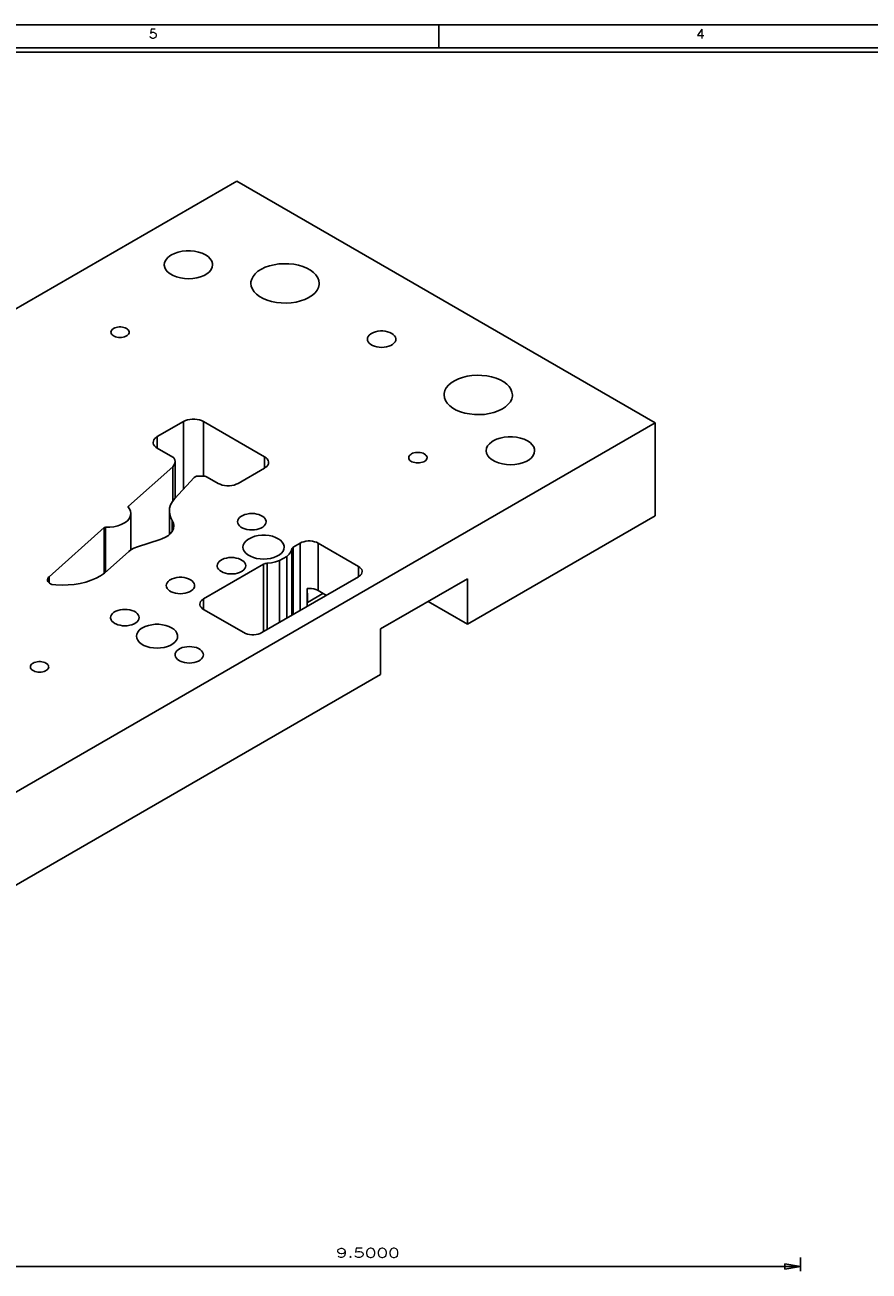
# Model space of a CAD drawing. Header units: inches. Extents: x 3 to 289, y 4 to 291.
# Tile 358 of 634: x 134 to 143, y 195 to 208. Entities that reach past the tile are written whole.
import ezdxf
from ezdxf.enums import TextEntityAlignment as Align

# ---------------------------------------------------------------- set-up
doc = ezdxf.new("R2010")
doc.units = ezdxf.units.IN
doc.header["$LTSCALE"] = 0.5
doc.header["$MEASUREMENT"] = 0
doc.layers.add('PLOTVIEW1', color=7, linetype='Continuous')
doc.layers.add('STR_1', color=7, linetype='Continuous')
doc.styles.add('VERO0-Simplex', font='simplex_.ttf')
doc.styles.add('VERO5-RomanD', font='romand__.ttf')

# ---------------------------------------------------------------- blocks, each defined once
blk = doc.blocks.new('ArrowheadClosed')
at = {"color": 0}
for p, q in [((0, 0), (-1, 0.176)), ((-1, 0.176), (-1, -0.176)), ((-1, -0.176), (0, 0))]:
    blk.add_line(p, q, dxfattribs=at)

msp = doc.modelspace()

# ---------------------------------------------------------------- linework, layer by layer
at = {"layer": 'PLOTVIEW1', "color": 97, "linetype": 'Continuous'}
for p, q in [((161.175, 208.49), (115.175, 208.49)), ((138.175, 208.49), (138.175, 208.24)), ((161.175, 208.24), (115.175, 208.24)), ((161.175, 208.19), (115.175, 208.19))]:
    msp.add_line(p, q, dxfattribs=at)
at = {"layer": 'STR_1', "color": 190, "linetype": 'Continuous'}
for p, q in [((128.178, 202.285), (135.956, 206.775)), ((135.956, 206.775), (140.552, 204.122)), ((135.16, 205.857), (135.164, 205.883)), ((135.164, 205.883), (135.176, 205.909)), ((135.176, 205.909), (135.195, 205.933)), ((135.195, 205.933), (135.221, 205.955)), ((135.221, 205.955), (135.238, 205.965)), ((135.238, 205.965), (135.273, 205.982)), ((135.273, 205.982), (135.313, 205.996)), ((135.313, 205.996), (135.356, 206.005)), ((135.356, 206.005), (135.401, 206.01)), ((135.401, 206.01), (135.447, 206.01)), ((135.447, 206.01), (135.493, 206.005)), ((135.493, 206.005), (135.536, 205.996)), ((135.536, 205.996), (135.576, 205.983)), ((135.576, 205.983), (135.612, 205.966)), ((135.612, 205.966), (135.642, 205.946)), ((135.642, 205.946), (135.665, 205.923)), ((135.665, 205.923), (135.681, 205.898)), ((135.681, 205.898), (135.69, 205.872)), ((135.16, 205.854), (135.16, 205.857)), ((135.165, 205.828), (135.16, 205.854)), ((135.177, 205.802), (135.165, 205.828)), ((135.197, 205.778), (135.177, 205.802)), ((135.224, 205.757), (135.197, 205.778)), ((135.257, 205.738), (135.224, 205.757)), ((135.629, 205.759), (135.597, 205.74)), ((135.656, 205.781), (135.629, 205.759)), ((135.675, 205.805), (135.656, 205.781)), ((135.687, 205.83), (135.675, 205.805)), ((135.691, 205.857), (135.687, 205.83)), ((135.69, 205.872), (135.691, 205.857)), ((136.159, 205.759), (136.136, 205.73)), ((136.189, 205.785), (136.159, 205.759)), ((136.226, 205.809), (136.189, 205.785)), ((136.268, 205.829), (136.226, 205.809)), ((136.315, 205.845), (136.268, 205.829)), ((136.365, 205.858), (136.315, 205.845)), ((136.418, 205.866), (136.365, 205.858)), ((136.472, 205.869), (136.418, 205.866)), ((136.527, 205.868), (136.472, 205.869)), ((136.581, 205.862), (136.527, 205.868)), ((136.633, 205.852), (136.581, 205.862)), ((136.681, 205.838), (136.633, 205.852)), ((136.726, 205.819), (136.681, 205.838)), ((136.765, 205.797), (136.726, 205.819)), ((136.799, 205.772), (136.765, 205.797)), ((136.826, 205.745), (136.799, 205.772)), ((135.295, 205.723), (135.257, 205.738)), ((135.337, 205.712), (135.295, 205.723)), ((135.382, 205.706), (135.337, 205.712)), ((135.428, 205.704), (135.382, 205.706)), ((135.473, 205.706), (135.428, 205.704)), ((135.518, 205.713), (135.473, 205.706)), ((135.559, 205.724), (135.518, 205.713)), ((135.597, 205.74), (135.559, 205.724)), ((136.112, 205.669), (136.111, 205.653)), ((136.111, 205.653), (136.115, 205.621)), ((136.12, 205.7), (136.112, 205.669)), ((136.115, 205.621), (136.127, 205.59)), ((136.136, 205.73), (136.12, 205.7)), ((136.845, 205.715), (136.826, 205.745)), ((136.839, 205.579), (136.853, 205.609)), ((136.857, 205.684), (136.845, 205.715)), ((136.853, 205.609), (136.86, 205.641)), ((136.861, 205.653), (136.857, 205.684)), ((136.86, 205.641), (136.861, 205.653)), ((136.127, 205.59), (136.146, 205.561)), ((136.146, 205.561), (136.173, 205.533)), ((136.173, 205.533), (136.207, 205.508)), ((136.207, 205.508), (136.246, 205.486)), ((136.246, 205.486), (136.291, 205.468)), ((136.657, 205.46), (136.704, 205.477)), ((136.704, 205.477), (136.746, 205.497)), ((136.746, 205.497), (136.751, 205.5)), ((136.751, 205.5), (136.787, 205.524)), ((136.787, 205.524), (136.816, 205.55)), ((136.816, 205.55), (136.839, 205.579)), ((136.291, 205.468), (136.339, 205.453)), ((136.339, 205.453), (136.391, 205.443)), ((136.391, 205.443), (136.445, 205.438)), ((136.445, 205.438), (136.5, 205.436)), ((136.5, 205.436), (136.554, 205.44)), ((136.554, 205.44), (136.607, 205.448)), ((136.607, 205.448), (136.657, 205.46)), ((134.574, 205.117), (134.575, 205.127)), ((134.575, 205.107), (134.574, 205.117)), ((134.575, 205.127), (134.58, 205.137)), ((134.58, 205.097), (134.575, 205.107)), ((134.58, 205.137), (134.587, 205.146)), ((134.587, 205.088), (134.58, 205.097)), ((134.587, 205.146), (134.597, 205.154)), ((134.597, 205.08), (134.587, 205.088)), ((134.597, 205.154), (134.603, 205.158)), ((134.609, 205.072), (134.597, 205.08)), ((134.603, 205.158), (134.616, 205.164)), ((134.624, 205.067), (134.609, 205.072)), ((134.616, 205.164), (134.632, 205.169)), ((134.64, 205.062), (134.624, 205.067)), ((134.632, 205.169), (134.648, 205.173)), ((134.657, 205.06), (134.64, 205.062)), ((134.648, 205.173), (134.665, 205.175)), ((134.665, 205.175), (134.683, 205.175)), ((134.683, 205.175), (134.7, 205.173)), ((134.708, 205.062), (134.692, 205.06)), ((134.7, 205.173), (134.717, 205.169)), ((134.724, 205.067), (134.708, 205.062)), ((134.717, 205.169), (134.732, 205.164)), ((134.739, 205.072), (134.724, 205.067)), ((134.732, 205.164), (134.745, 205.158)), ((134.751, 205.08), (134.739, 205.072)), ((134.745, 205.158), (134.756, 205.15)), ((134.761, 205.088), (134.751, 205.08)), ((134.756, 205.15), (134.765, 205.141)), ((134.768, 205.097), (134.761, 205.088)), ((134.765, 205.141), (134.771, 205.132)), ((134.773, 205.107), (134.768, 205.097)), ((134.771, 205.132), (134.774, 205.122)), ((134.775, 205.117), (134.773, 205.107)), ((134.774, 205.122), (134.775, 205.117)), ((137.393, 205.056), (137.4, 205.071)), ((137.4, 205.071), (137.411, 205.085)), ((137.411, 205.085), (137.427, 205.098)), ((137.427, 205.098), (137.436, 205.104)), ((137.436, 205.104), (137.457, 205.114)), ((137.457, 205.114), (137.481, 205.122)), ((137.481, 205.122), (137.506, 205.127)), ((137.506, 205.127), (137.533, 205.13)), ((137.533, 205.13), (137.56, 205.13)), ((137.56, 205.13), (137.587, 205.127)), ((137.587, 205.127), (137.613, 205.122)), ((137.613, 205.122), (137.636, 205.114)), ((137.636, 205.114), (137.657, 205.104)), ((137.657, 205.104), (137.675, 205.092)), ((137.675, 205.092), (137.688, 205.078)), ((137.688, 205.078), (137.698, 205.064)), ((137.698, 205.064), (137.702, 205.048)), ((134.674, 205.059), (134.657, 205.06)), ((134.692, 205.06), (134.674, 205.059)), ((137.39, 205.04), (137.393, 205.056)), ((137.393, 205.025), (137.39, 205.04)), ((137.4, 205.01), (137.393, 205.025)), ((137.411, 204.995), (137.4, 205.01)), ((137.427, 204.982), (137.411, 204.995)), ((137.446, 204.971), (137.427, 204.982)), ((137.469, 204.962), (137.446, 204.971)), ((137.493, 204.956), (137.469, 204.962)), ((137.52, 204.952), (137.493, 204.956)), ((137.547, 204.95), (137.52, 204.952)), ((137.574, 204.952), (137.547, 204.95)), ((137.6, 204.956), (137.574, 204.952)), ((137.625, 204.962), (137.6, 204.956)), ((137.647, 204.971), (137.625, 204.962)), ((137.666, 204.982), (137.647, 204.971)), ((137.682, 204.995), (137.666, 204.982)), ((137.694, 205.01), (137.682, 204.995)), ((137.701, 205.025), (137.694, 205.01)), ((137.703, 205.04), (137.701, 205.025)), ((137.702, 205.048), (137.703, 205.04)), ((138.28, 204.534), (138.257, 204.505)), ((138.311, 204.56), (138.28, 204.534)), ((138.347, 204.584), (138.311, 204.56)), ((138.389, 204.604), (138.347, 204.584)), ((138.436, 204.621), (138.389, 204.604)), ((138.486, 204.633), (138.436, 204.621)), ((138.539, 204.641), (138.486, 204.633)), ((138.594, 204.644), (138.539, 204.641)), ((138.648, 204.643), (138.594, 204.644)), ((138.702, 204.637), (138.648, 204.643)), ((138.754, 204.627), (138.702, 204.637)), ((138.803, 204.613), (138.754, 204.627)), ((138.847, 204.594), (138.803, 204.613)), ((138.887, 204.572), (138.847, 204.594)), ((138.92, 204.547), (138.887, 204.572)), ((138.947, 204.52), (138.92, 204.547)), ((138.966, 204.49), (138.947, 204.52)), ((138.233, 204.444), (138.232, 204.428)), ((138.232, 204.428), (138.236, 204.396)), ((138.241, 204.475), (138.233, 204.444)), ((138.236, 204.396), (138.248, 204.366)), ((138.257, 204.505), (138.241, 204.475)), ((138.96, 204.354), (138.975, 204.385)), ((138.978, 204.46), (138.966, 204.49)), ((138.975, 204.385), (138.982, 204.416)), ((138.982, 204.428), (138.978, 204.46)), ((138.982, 204.416), (138.982, 204.428)), ((138.248, 204.366), (138.268, 204.336)), ((138.268, 204.336), (138.295, 204.309)), ((138.295, 204.309), (138.328, 204.284)), ((138.328, 204.284), (138.367, 204.262)), ((138.367, 204.262), (138.412, 204.243)), ((138.412, 204.243), (138.461, 204.229)), ((138.779, 204.235), (138.825, 204.252)), ((138.825, 204.252), (138.867, 204.272)), ((138.867, 204.272), (138.873, 204.275)), ((138.873, 204.275), (138.908, 204.299)), ((138.908, 204.299), (138.938, 204.325)), ((138.938, 204.325), (138.96, 204.354)), ((140.552, 204.122), (132.774, 199.631)), ((135.083, 203.97), (135.372, 204.137)), ((135.372, 204.137), (135.393, 204.147)), ((135.393, 204.147), (135.416, 204.154)), ((135.416, 204.154), (135.441, 204.16)), ((135.441, 204.16), (135.468, 204.162)), ((135.468, 204.162), (135.495, 204.162)), ((135.495, 204.162), (135.522, 204.16)), ((135.522, 204.16), (135.547, 204.154)), ((135.547, 204.154), (135.57, 204.147)), ((135.57, 204.147), (135.591, 204.137)), ((135.591, 204.137), (136.26, 203.75)), ((138.461, 204.229), (138.512, 204.219)), ((138.512, 204.219), (138.566, 204.213)), ((138.566, 204.213), (138.621, 204.212)), ((138.621, 204.212), (138.675, 204.215)), ((138.675, 204.215), (138.728, 204.223)), ((138.728, 204.223), (138.779, 204.235)), ((140.552, 203.101), (140.552, 204.122)), ((135.074, 203.964), (135.083, 203.97)), ((138.891, 203.964), (138.937, 203.968)), ((138.937, 203.968), (138.983, 203.968)), ((138.983, 203.968), (139.028, 203.964)), ((135.038, 203.907), (135.04, 203.922)), ((135.038, 203.899), (135.038, 203.907)), ((135.043, 203.883), (135.038, 203.899)), ((135.04, 203.922), (135.047, 203.937)), ((135.052, 203.869), (135.043, 203.883)), ((135.047, 203.937), (135.058, 203.951)), ((135.066, 203.855), (135.052, 203.869)), ((135.058, 203.951), (135.074, 203.964)), ((135.083, 203.843), (135.066, 203.855)), ((135.255, 203.744), (135.083, 203.843)), ((138.695, 203.816), (138.699, 203.842)), ((138.699, 203.842), (138.711, 203.868)), ((138.711, 203.868), (138.731, 203.892)), ((138.731, 203.892), (138.757, 203.914)), ((138.757, 203.914), (138.773, 203.924)), ((138.773, 203.924), (138.808, 203.941)), ((138.808, 203.941), (138.848, 203.954)), ((138.848, 203.954), (138.891, 203.964)), ((139.028, 203.964), (139.072, 203.955)), ((139.072, 203.955), (139.112, 203.942)), ((139.112, 203.942), (139.147, 203.925)), ((139.147, 203.925), (139.177, 203.905)), ((139.177, 203.905), (139.2, 203.882)), ((139.2, 203.882), (139.217, 203.857)), ((139.217, 203.857), (139.225, 203.831)), ((139.225, 203.831), (139.226, 203.816)), ((135.26, 203.741), (135.255, 203.744)), ((135.265, 203.736), (135.26, 203.741)), ((135.269, 203.731), (135.265, 203.736)), ((135.275, 203.716), (135.269, 203.731)), ((135.278, 203.696), (135.275, 203.716)), ((135.276, 203.679), (135.278, 203.696)), ((135.278, 203.294), (135.278, 203.696)), ((136.26, 203.75), (136.277, 203.738)), ((136.277, 203.738), (136.291, 203.725)), ((136.291, 203.725), (136.3, 203.71)), ((136.3, 203.71), (136.305, 203.695)), ((136.305, 203.695), (136.305, 203.687)), ((137.844, 203.739), (137.845, 203.749)), ((137.845, 203.729), (137.844, 203.739)), ((137.845, 203.749), (137.85, 203.759)), ((137.85, 203.719), (137.845, 203.729)), ((137.85, 203.759), (137.857, 203.768)), ((137.857, 203.71), (137.85, 203.719)), ((137.857, 203.768), (137.867, 203.776)), ((137.867, 203.702), (137.857, 203.71)), ((137.867, 203.776), (137.873, 203.78)), ((137.88, 203.695), (137.867, 203.702)), ((137.873, 203.78), (137.887, 203.787)), ((137.894, 203.689), (137.88, 203.695)), ((137.887, 203.787), (137.902, 203.792)), ((137.902, 203.792), (137.918, 203.795)), ((137.918, 203.795), (137.936, 203.797)), ((137.936, 203.797), (137.953, 203.797)), ((137.953, 203.797), (137.97, 203.795)), ((137.97, 203.795), (137.987, 203.792)), ((137.987, 203.792), (138.002, 203.787)), ((138.009, 203.695), (137.995, 203.689)), ((138.002, 203.787), (138.015, 203.78)), ((138.021, 203.702), (138.009, 203.695)), ((138.015, 203.78), (138.027, 203.772)), ((138.031, 203.71), (138.021, 203.702)), ((138.027, 203.772), (138.036, 203.764)), ((138.039, 203.719), (138.031, 203.71)), ((138.036, 203.764), (138.042, 203.754)), ((138.043, 203.729), (138.039, 203.719)), ((138.042, 203.754), (138.045, 203.744)), ((138.045, 203.739), (138.043, 203.729)), ((138.045, 203.744), (138.045, 203.739)), ((138.695, 203.813), (138.695, 203.816)), ((138.7, 203.787), (138.695, 203.813)), ((138.713, 203.761), (138.7, 203.787)), ((138.733, 203.737), (138.713, 203.761)), ((138.76, 203.716), (138.733, 203.737)), ((138.793, 203.697), (138.76, 203.716)), ((138.831, 203.682), (138.793, 203.697)), ((139.133, 203.699), (139.095, 203.683)), ((139.165, 203.717), (139.133, 203.699)), ((139.191, 203.739), (139.165, 203.717)), ((139.211, 203.763), (139.191, 203.739)), ((139.223, 203.789), (139.211, 203.763)), ((139.226, 203.816), (139.223, 203.789)), ((134.766, 203.206), (135.254, 203.64)), ((135.254, 203.64), (135.268, 203.659)), ((135.254, 203.265), (135.254, 203.64)), ((135.268, 203.659), (135.276, 203.679)), ((136.26, 203.624), (135.971, 203.457)), ((136.269, 203.63), (136.26, 203.624)), ((136.285, 203.642), (136.269, 203.63)), ((136.296, 203.656), (136.285, 203.642)), ((136.303, 203.672), (136.296, 203.656)), ((136.305, 203.687), (136.303, 203.672)), ((137.91, 203.685), (137.894, 203.689)), ((137.927, 203.682), (137.91, 203.685)), ((137.944, 203.681), (137.927, 203.682)), ((137.962, 203.682), (137.944, 203.681)), ((137.979, 203.685), (137.962, 203.682)), ((137.995, 203.689), (137.979, 203.685)), ((138.873, 203.671), (138.831, 203.682)), ((138.917, 203.664), (138.873, 203.671)), ((138.963, 203.662), (138.917, 203.664)), ((139.009, 203.665), (138.963, 203.662)), ((139.053, 203.672), (139.009, 203.665)), ((139.095, 203.683), (139.053, 203.672)), ((135.489, 203.522), (135.276, 203.291)), ((135.494, 203.527), (135.489, 203.523)), ((135.489, 203.523), (135.489, 203.522)), ((135.5, 203.53), (135.494, 203.527)), ((135.506, 203.533), (135.5, 203.53)), ((135.513, 203.535), (135.506, 203.533)), ((135.521, 203.536), (135.513, 203.535)), ((135.529, 203.536), (135.521, 203.536)), ((135.591, 203.536), (135.529, 203.536)), ((135.596, 203.536), (135.591, 203.536)), ((135.606, 203.535), (135.596, 203.536)), ((135.615, 203.533), (135.606, 203.535)), ((135.624, 203.53), (135.615, 203.533)), ((135.632, 203.527), (135.624, 203.53)), ((135.752, 203.457), (135.632, 203.527)), ((135.773, 203.447), (135.752, 203.457)), ((135.796, 203.439), (135.773, 203.447)), ((135.822, 203.434), (135.796, 203.439)), ((135.848, 203.431), (135.822, 203.434)), ((135.875, 203.431), (135.848, 203.431)), ((135.902, 203.434), (135.875, 203.431)), ((135.927, 203.439), (135.902, 203.434)), ((135.951, 203.447), (135.927, 203.439)), ((135.971, 203.457), (135.951, 203.447)), ((135.276, 203.291), (135.249, 203.258)), ((134.763, 203.201), (134.764, 203.202)), ((134.763, 203.2), (134.763, 203.201)), ((134.764, 203.198), (134.763, 203.2)), ((134.764, 203.204), (134.765, 203.205)), ((134.764, 203.202), (134.764, 203.204)), ((134.765, 203.197), (134.764, 203.198)), ((134.765, 203.205), (134.766, 203.206)), ((134.778, 203.179), (134.765, 203.197)), ((134.79, 203.153), (134.778, 203.179)), ((134.794, 203.127), (134.79, 203.153)), ((135.219, 203.186), (135.216, 203.152)), ((135.216, 203.152), (135.216, 202.894)), ((135.216, 203.152), (135.22, 203.115)), ((135.23, 203.222), (135.219, 203.186)), ((135.249, 203.258), (135.23, 203.222)), ((134.688, 203.005), (134.722, 203.023)), ((134.722, 203.023), (134.751, 203.043)), ((134.751, 203.043), (134.773, 203.067)), ((134.773, 203.067), (134.787, 203.092)), ((134.787, 203.092), (134.794, 203.118)), ((134.794, 202.728), (134.794, 203.127)), ((134.794, 203.118), (134.794, 203.127)), ((135.22, 203.115), (135.232, 203.079)), ((135.232, 203.079), (135.248, 203.049)), ((135.248, 202.93), (135.248, 203.049)), ((135.248, 203.049), (135.261, 203.022)), ((135.261, 203.022), (135.266, 202.994)), ((135.965, 203.036), (135.968, 203.052)), ((135.968, 203.02), (135.965, 203.036)), ((135.968, 203.052), (135.975, 203.067)), ((135.975, 203.005), (135.968, 203.02)), ((135.975, 203.067), (135.986, 203.081)), ((135.986, 203.081), (136.002, 203.094)), ((136.002, 203.094), (136.021, 203.105)), ((136.021, 203.105), (136.043, 203.114)), ((136.043, 203.114), (136.068, 203.121)), ((136.068, 203.121), (136.094, 203.125)), ((136.094, 203.125), (136.121, 203.126)), ((136.121, 203.126), (136.149, 203.125)), ((136.149, 203.125), (136.175, 203.121)), ((136.175, 203.121), (136.2, 203.114)), ((136.2, 203.114), (136.222, 203.105)), ((136.222, 203.105), (136.241, 203.094)), ((136.241, 203.094), (136.257, 203.081)), ((136.257, 203.081), (136.268, 203.067)), ((136.268, 203.067), (136.272, 203.059)), ((136.275, 203.02), (136.268, 203.005)), ((136.272, 203.059), (136.277, 203.044)), ((136.278, 203.036), (136.275, 203.02)), ((136.277, 203.044), (136.278, 203.036)), ((138.489, 201.91), (140.552, 203.101)), ((133.896, 202.432), (134.501, 202.971)), ((134.501, 202.971), (134.503, 202.972)), ((134.503, 202.972), (134.505, 202.973)), ((134.505, 202.973), (134.507, 202.974)), ((134.507, 202.974), (134.51, 202.974)), ((134.51, 202.974), (134.513, 202.975)), ((134.513, 202.975), (134.516, 202.975)), ((134.516, 202.975), (134.561, 202.976)), ((134.516, 202.975), (134.516, 202.975)), ((134.561, 202.976), (134.606, 202.981)), ((134.606, 202.981), (134.649, 202.991)), ((134.649, 202.991), (134.688, 203.005)), ((135.205, 202.885), (135.172, 202.865)), ((135.231, 202.909), (135.205, 202.885)), ((135.25, 202.935), (135.231, 202.909)), ((135.262, 202.962), (135.25, 202.935)), ((135.266, 202.99), (135.262, 202.962)), ((135.266, 202.994), (135.266, 202.99)), ((135.986, 202.991), (135.975, 203.005)), ((136.002, 202.978), (135.986, 202.991)), ((136.021, 202.967), (136.002, 202.978)), ((136.043, 202.958), (136.021, 202.967)), ((136.068, 202.951), (136.043, 202.958)), ((136.094, 202.947), (136.068, 202.951)), ((136.121, 202.946), (136.094, 202.947)), ((136.149, 202.947), (136.121, 202.946)), ((136.121, 202.864), (136.155, 202.876)), ((136.175, 202.951), (136.149, 202.947)), ((136.155, 202.876), (136.192, 202.884)), ((136.2, 202.958), (136.175, 202.951)), ((136.192, 202.884), (136.231, 202.888)), ((136.222, 202.967), (136.2, 202.958)), ((136.241, 202.978), (136.222, 202.967)), ((136.231, 202.888), (136.271, 202.888)), ((136.257, 202.991), (136.241, 202.978)), ((136.268, 203.005), (136.257, 202.991)), ((136.271, 202.888), (136.31, 202.884)), ((136.31, 202.884), (136.347, 202.876)), ((136.347, 202.876), (136.381, 202.864)), ((134.827, 202.746), (134.793, 202.727)), ((134.865, 202.761), (134.827, 202.746)), ((135.114, 202.84), (134.865, 202.761)), ((135.134, 202.847), (135.114, 202.84)), ((135.172, 202.865), (135.134, 202.847)), ((136.024, 202.757), (136.028, 202.78)), ((136.028, 202.735), (136.024, 202.757)), ((136.028, 202.78), (136.038, 202.802)), ((136.038, 202.802), (136.055, 202.823)), ((136.055, 202.823), (136.077, 202.841)), ((136.077, 202.841), (136.091, 202.85)), ((136.091, 202.85), (136.121, 202.864)), ((136.381, 202.864), (136.411, 202.85)), ((136.411, 202.85), (136.436, 202.832)), ((136.436, 202.832), (136.456, 202.813)), ((136.456, 202.813), (136.47, 202.791)), ((136.47, 202.791), (136.477, 202.769)), ((136.477, 202.757), (136.474, 202.735)), ((136.477, 202.769), (136.477, 202.757)), ((136.56, 202.741), (136.559, 202.736)), ((136.564, 202.747), (136.56, 202.741)), ((136.57, 202.753), (136.564, 202.747)), ((136.577, 202.758), (136.57, 202.753)), ((136.577, 202.758), (136.652, 202.801)), ((136.652, 202.801), (136.671, 202.81)), ((136.671, 202.81), (136.692, 202.817)), ((136.692, 202.817), (136.715, 202.822)), ((136.715, 202.822), (136.739, 202.825)), ((136.739, 202.825), (136.763, 202.825)), ((136.763, 202.825), (136.787, 202.822)), ((136.787, 202.822), (136.81, 202.817)), ((136.81, 202.817), (136.831, 202.81)), ((136.831, 202.81), (136.85, 202.801)), ((136.85, 202.801), (137.292, 202.546)), ((134.771, 202.71), (134.505, 202.473)), ((134.793, 202.727), (134.771, 202.71)), ((135.762, 202.598), (135.778, 202.611)), ((135.778, 202.611), (135.797, 202.622)), ((135.797, 202.622), (135.819, 202.631)), ((135.819, 202.631), (135.844, 202.638)), ((135.844, 202.638), (135.87, 202.642)), ((135.87, 202.642), (135.897, 202.643)), ((135.897, 202.643), (135.924, 202.642)), ((135.924, 202.642), (135.951, 202.638)), ((135.951, 202.638), (135.975, 202.631)), ((135.975, 202.631), (135.998, 202.622)), ((135.998, 202.622), (136.017, 202.611)), ((136.017, 202.611), (136.033, 202.598)), ((136.038, 202.713), (136.028, 202.735)), ((136.055, 202.692), (136.038, 202.713)), ((136.077, 202.673), (136.055, 202.692)), ((136.105, 202.657), (136.077, 202.673)), ((136.138, 202.644), (136.105, 202.657)), ((136.173, 202.634), (136.138, 202.644)), ((136.212, 202.628), (136.173, 202.634)), ((136.251, 202.626), (136.212, 202.628)), ((136.29, 202.628), (136.251, 202.626)), ((136.328, 202.634), (136.29, 202.628)), ((136.364, 202.644), (136.328, 202.634)), ((136.397, 202.657), (136.364, 202.644)), ((136.383, 202.595), (136.426, 202.61)), ((136.424, 202.673), (136.397, 202.657)), ((136.447, 202.692), (136.424, 202.673)), ((136.426, 202.61), (136.427, 202.61)), ((136.427, 202.61), (136.506, 202.655)), ((136.427, 202.61), (136.427, 201.932)), ((136.464, 202.713), (136.447, 202.692)), ((136.474, 202.735), (136.464, 202.713)), ((136.506, 202.655), (136.531, 202.68)), ((136.506, 201.978), (136.506, 202.655)), ((136.531, 202.68), (136.548, 202.707)), ((136.548, 202.707), (136.559, 202.735)), ((136.559, 202.735), (136.559, 202.736)), ((134.505, 202.473), (134.461, 202.443)), ((135.592, 202.189), (136.25, 202.569)), ((135.741, 202.553), (135.743, 202.569)), ((135.742, 202.545), (135.741, 202.553)), ((135.746, 202.53), (135.742, 202.545)), ((135.743, 202.569), (135.751, 202.584)), ((135.756, 202.515), (135.746, 202.53)), ((135.751, 202.584), (135.762, 202.598)), ((135.769, 202.501), (135.756, 202.515)), ((135.787, 202.489), (135.769, 202.501)), ((135.808, 202.479), (135.787, 202.489)), ((135.831, 202.471), (135.808, 202.479)), ((135.857, 202.466), (135.831, 202.471)), ((135.884, 202.463), (135.857, 202.466)), ((135.911, 202.463), (135.884, 202.463)), ((135.938, 202.466), (135.911, 202.463)), ((135.963, 202.471), (135.938, 202.466)), ((135.987, 202.479), (135.963, 202.471)), ((136.008, 202.489), (135.987, 202.479)), ((136.017, 202.495), (136.008, 202.489)), ((136.033, 202.508), (136.017, 202.495)), ((136.033, 202.598), (136.044, 202.584)), ((136.044, 202.522), (136.033, 202.508)), ((136.044, 202.584), (136.051, 202.569)), ((136.051, 202.537), (136.044, 202.522)), ((136.051, 202.569), (136.054, 202.553)), ((136.054, 202.553), (136.051, 202.537)), ((136.257, 202.572), (136.25, 202.569)), ((136.266, 202.576), (136.257, 202.572)), ((136.277, 202.578), (136.266, 202.576)), ((136.288, 202.58), (136.277, 202.578)), ((136.288, 202.58), (136.337, 202.585)), ((136.337, 202.585), (136.383, 202.595)), ((137.292, 202.546), (137.308, 202.535)), ((137.308, 202.535), (137.32, 202.523)), ((137.32, 202.523), (137.328, 202.51)), ((137.331, 202.475), (137.325, 202.461)), ((137.328, 202.51), (137.333, 202.496)), ((137.333, 202.489), (137.331, 202.475)), ((137.333, 202.496), (137.333, 202.489)), ((133.879, 202.399), (133.88, 202.41)), ((133.879, 202.391), (133.879, 202.399)), ((133.883, 202.381), (133.879, 202.391)), ((133.88, 202.41), (133.885, 202.42)), ((133.89, 202.371), (133.883, 202.381)), ((133.885, 202.42), (133.893, 202.43)), ((133.9, 202.362), (133.89, 202.371)), ((133.893, 202.43), (133.896, 202.432)), ((133.912, 202.354), (133.9, 202.362)), ((133.927, 202.348), (133.912, 202.354)), ((133.929, 202.347), (133.927, 202.348)), ((133.97, 202.343), (133.929, 202.347)), ((134.038, 202.34), (133.97, 202.343)), ((134.105, 202.342), (134.038, 202.34)), ((134.172, 202.348), (134.105, 202.342)), ((134.237, 202.359), (134.172, 202.348)), ((134.299, 202.374), (134.237, 202.359)), ((134.358, 202.393), (134.299, 202.374)), ((134.412, 202.417), (134.358, 202.393)), ((134.461, 202.443), (134.412, 202.417)), ((135.181, 202.336), (135.183, 202.351)), ((135.183, 202.32), (135.181, 202.336)), ((135.183, 202.351), (135.19, 202.367)), ((135.19, 202.367), (135.202, 202.381)), ((135.202, 202.381), (135.217, 202.394)), ((135.217, 202.394), (135.226, 202.4)), ((135.226, 202.4), (135.247, 202.41)), ((135.247, 202.41), (135.271, 202.418)), ((135.271, 202.418), (135.297, 202.423)), ((135.297, 202.423), (135.323, 202.426)), ((135.323, 202.426), (135.351, 202.426)), ((135.351, 202.426), (135.377, 202.423)), ((135.377, 202.423), (135.403, 202.418)), ((135.403, 202.418), (135.427, 202.41)), ((135.427, 202.41), (135.447, 202.4)), ((135.447, 202.4), (135.465, 202.387)), ((135.465, 202.387), (135.479, 202.374)), ((135.479, 202.374), (135.488, 202.359)), ((135.488, 202.359), (135.493, 202.344)), ((135.493, 202.336), (135.491, 202.32)), ((135.493, 202.344), (135.493, 202.336)), ((137.292, 202.432), (136.231, 201.819)), ((137.3, 202.437), (137.292, 202.432)), ((137.314, 202.448), (137.3, 202.437)), ((137.325, 202.461), (137.314, 202.448)), ((137.535, 201.859), (138.489, 202.41)), ((138.489, 201.91), (138.489, 202.41)), ((135.19, 202.305), (135.183, 202.32)), ((135.202, 202.291), (135.19, 202.305)), ((135.217, 202.278), (135.202, 202.291)), ((135.237, 202.267), (135.217, 202.278)), ((135.259, 202.258), (135.237, 202.267)), ((135.284, 202.251), (135.259, 202.258)), ((135.31, 202.247), (135.284, 202.251)), ((135.337, 202.246), (135.31, 202.247)), ((135.364, 202.247), (135.337, 202.246)), ((135.39, 202.251), (135.364, 202.247)), ((135.415, 202.258), (135.39, 202.251)), ((135.437, 202.267), (135.415, 202.258)), ((135.457, 202.278), (135.437, 202.267)), ((135.472, 202.291), (135.457, 202.278)), ((135.484, 202.305), (135.472, 202.291)), ((135.491, 202.32), (135.484, 202.305)), ((135.583, 202.184), (135.592, 202.189)), ((136.729, 202.303), (136.753, 202.304)), ((136.729, 202.303), (136.729, 202.107)), ((136.729, 202.252), (136.731, 202.253)), ((136.731, 202.253), (136.731, 202.151)), ((136.902, 202.25), (136.731, 202.151)), ((136.753, 202.304), (136.778, 202.302)), ((136.778, 202.302), (136.801, 202.299)), ((136.801, 202.299), (136.823, 202.292)), ((136.823, 202.292), (136.843, 202.284)), ((136.843, 202.284), (136.85, 202.28)), ((136.85, 202.28), (136.94, 202.228)), ((134.607, 202.042), (134.627, 202.053)), ((134.627, 202.053), (134.649, 202.062)), ((134.649, 202.062), (134.674, 202.068)), ((134.674, 202.068), (134.7, 202.072)), ((134.7, 202.072), (134.727, 202.074)), ((134.727, 202.074), (134.754, 202.072)), ((134.754, 202.072), (134.781, 202.068)), ((134.781, 202.068), (134.805, 202.062)), ((134.805, 202.062), (134.828, 202.053)), ((134.828, 202.053), (134.847, 202.042)), ((135.551, 202.132), (135.553, 202.146)), ((135.551, 202.125), (135.551, 202.132)), ((135.555, 202.111), (135.551, 202.125)), ((135.553, 202.146), (135.559, 202.159)), ((135.564, 202.097), (135.555, 202.111)), ((135.559, 202.159), (135.569, 202.172)), ((135.576, 202.085), (135.564, 202.097)), ((135.569, 202.172), (135.583, 202.184)), ((135.592, 202.074), (135.576, 202.085)), ((136.033, 201.819), (135.592, 202.074)), ((136.729, 202.153), (136.731, 202.151)), ((138.489, 201.91), (138.057, 202.16)), ((134.571, 201.984), (134.573, 201.999)), ((134.571, 201.976), (134.571, 201.984)), ((134.576, 201.96), (134.571, 201.976)), ((134.573, 201.999), (134.58, 202.014)), ((134.585, 201.946), (134.576, 201.96)), ((134.58, 202.014), (134.592, 202.029)), ((134.599, 201.932), (134.585, 201.946)), ((134.592, 202.029), (134.607, 202.042)), ((134.617, 201.92), (134.599, 201.932)), ((134.627, 201.915), (134.617, 201.92)), ((134.847, 201.926), (134.828, 201.915)), ((134.847, 202.042), (134.862, 202.029)), ((134.862, 201.939), (134.847, 201.926)), ((134.862, 202.029), (134.874, 202.014)), ((134.874, 201.953), (134.862, 201.939)), ((134.874, 202.014), (134.881, 201.999)), ((134.881, 201.968), (134.874, 201.953)), ((134.881, 201.999), (134.883, 201.984)), ((134.883, 201.984), (134.881, 201.968)), ((134.649, 201.906), (134.627, 201.915)), ((134.674, 201.899), (134.649, 201.906)), ((134.7, 201.895), (134.674, 201.899)), ((134.727, 201.893), (134.7, 201.895)), ((134.754, 201.895), (134.727, 201.893)), ((134.781, 201.899), (134.754, 201.895)), ((134.805, 201.906), (134.781, 201.899)), ((134.828, 201.915), (134.805, 201.906)), ((134.854, 201.78), (134.858, 201.802)), ((134.858, 201.757), (134.854, 201.78)), ((134.858, 201.802), (134.868, 201.824)), ((134.868, 201.824), (134.884, 201.845)), ((134.884, 201.845), (134.907, 201.864)), ((134.907, 201.864), (134.92, 201.872)), ((134.92, 201.872), (134.951, 201.887)), ((134.951, 201.887), (134.985, 201.898)), ((134.985, 201.898), (135.022, 201.906)), ((135.022, 201.906), (135.061, 201.91)), ((135.061, 201.91), (135.1, 201.91)), ((135.1, 201.91), (135.139, 201.906)), ((135.139, 201.906), (135.176, 201.898)), ((135.176, 201.898), (135.211, 201.887)), ((135.211, 201.887), (135.241, 201.872)), ((135.241, 201.872), (135.266, 201.855)), ((135.266, 201.855), (135.286, 201.835)), ((135.286, 201.835), (135.299, 201.813)), ((135.299, 201.813), (135.306, 201.791)), ((135.307, 201.78), (135.304, 201.757)), ((135.306, 201.791), (135.307, 201.78)), ((136.052, 201.81), (136.033, 201.819)), ((136.073, 201.803), (136.052, 201.81)), ((136.096, 201.798), (136.073, 201.803)), ((136.12, 201.796), (136.096, 201.798)), ((136.145, 201.796), (136.12, 201.796)), ((136.169, 201.798), (136.145, 201.796)), ((136.192, 201.803), (136.169, 201.798)), ((136.213, 201.81), (136.192, 201.803)), ((136.231, 201.819), (136.213, 201.81)), ((137.535, 201.359), (137.535, 201.859)), ((134.868, 201.735), (134.858, 201.757)), ((134.884, 201.714), (134.868, 201.735)), ((134.907, 201.695), (134.884, 201.714)), ((134.935, 201.679), (134.907, 201.695)), ((134.967, 201.666), (134.935, 201.679)), ((135.003, 201.657), (134.967, 201.666)), ((135.041, 201.651), (135.003, 201.657)), ((135.081, 201.649), (135.041, 201.651)), ((135.12, 201.651), (135.081, 201.649)), ((135.158, 201.657), (135.12, 201.651)), ((135.194, 201.666), (135.158, 201.657)), ((135.226, 201.679), (135.194, 201.666)), ((135.254, 201.695), (135.226, 201.679)), ((135.277, 201.714), (135.254, 201.695)), ((135.294, 201.735), (135.277, 201.714)), ((135.304, 201.757), (135.294, 201.735)), ((135.315, 201.633), (135.334, 201.644)), ((135.334, 201.644), (135.356, 201.654)), ((135.356, 201.654), (135.381, 201.66)), ((135.381, 201.66), (135.407, 201.664)), ((135.407, 201.664), (135.434, 201.666)), ((135.434, 201.666), (135.461, 201.664)), ((135.461, 201.664), (135.488, 201.66)), ((135.488, 201.66), (135.512, 201.654)), ((135.512, 201.654), (135.535, 201.644)), ((135.535, 201.644), (135.554, 201.633)), ((135.278, 201.575), (135.28, 201.591)), ((135.279, 201.568), (135.278, 201.575)), ((135.283, 201.552), (135.279, 201.568)), ((135.28, 201.591), (135.287, 201.606)), ((135.293, 201.537), (135.283, 201.552)), ((135.287, 201.606), (135.299, 201.62)), ((135.306, 201.524), (135.293, 201.537)), ((135.299, 201.62), (135.315, 201.633)), ((135.324, 201.512), (135.306, 201.524)), ((135.334, 201.506), (135.324, 201.512)), ((135.356, 201.497), (135.334, 201.506)), ((135.535, 201.506), (135.512, 201.497)), ((135.554, 201.517), (135.535, 201.506)), ((135.554, 201.633), (135.57, 201.62)), ((135.57, 201.53), (135.554, 201.517)), ((135.57, 201.62), (135.581, 201.606)), ((135.581, 201.545), (135.57, 201.53)), ((135.581, 201.606), (135.588, 201.591)), ((135.588, 201.56), (135.581, 201.545)), ((135.588, 201.591), (135.59, 201.575)), ((135.59, 201.575), (135.588, 201.56)), ((133.69, 201.443), (133.691, 201.453)), ((133.691, 201.433), (133.69, 201.443)), ((133.691, 201.453), (133.696, 201.463)), ((133.696, 201.423), (133.691, 201.433)), ((133.696, 201.463), (133.703, 201.472)), ((133.703, 201.414), (133.696, 201.423)), ((133.703, 201.472), (133.713, 201.48)), ((133.713, 201.405), (133.703, 201.414)), ((133.713, 201.48), (133.719, 201.484)), ((133.726, 201.398), (133.713, 201.405)), ((133.719, 201.484), (133.733, 201.49)), ((133.74, 201.392), (133.726, 201.398)), ((133.733, 201.49), (133.748, 201.495)), ((133.756, 201.388), (133.74, 201.392)), ((133.748, 201.495), (133.764, 201.499)), ((133.773, 201.386), (133.756, 201.388)), ((133.764, 201.499), (133.781, 201.501)), ((133.79, 201.385), (133.773, 201.386)), ((133.781, 201.501), (133.799, 201.501)), ((133.808, 201.386), (133.79, 201.385)), ((133.799, 201.501), (133.816, 201.499)), ((133.825, 201.388), (133.808, 201.386)), ((133.816, 201.499), (133.833, 201.495)), ((133.84, 201.392), (133.825, 201.388)), ((133.833, 201.495), (133.848, 201.49)), ((133.855, 201.398), (133.84, 201.392)), ((133.848, 201.49), (133.861, 201.484)), ((133.867, 201.405), (133.855, 201.398)), ((133.861, 201.484), (133.873, 201.476)), ((133.877, 201.414), (133.867, 201.405)), ((133.873, 201.476), (133.881, 201.467)), ((133.885, 201.423), (133.877, 201.414)), ((133.881, 201.467), (133.887, 201.458)), ((133.889, 201.433), (133.885, 201.423)), ((133.887, 201.458), (133.89, 201.448)), ((133.891, 201.443), (133.889, 201.433)), ((133.89, 201.448), (133.891, 201.443)), ((135.381, 201.491), (135.356, 201.497)), ((135.407, 201.487), (135.381, 201.491)), ((135.434, 201.485), (135.407, 201.487)), ((135.461, 201.487), (135.434, 201.485)), ((135.488, 201.491), (135.461, 201.487)), ((135.512, 201.497), (135.488, 201.491)), ((132.774, 198.61), (137.535, 201.359))]:
    msp.add_line(p, q, dxfattribs=at)
at = {"layer": 'STR_1', "color": 4, "linetype": 'Continuous'}
for p, q in [((135.372, 203.396), (135.372, 204.137)), ((135.591, 203.536), (135.591, 204.137)), ((135.083, 203.843), (135.083, 203.97)), ((136.26, 203.624), (136.26, 203.75)), ((134.766, 203.196), (134.766, 203.206)), ((134.501, 202.471), (134.501, 202.971)), ((134.516, 202.483), (134.516, 202.975)), ((136.577, 202.019), (136.577, 202.758)), ((136.652, 202.062), (136.652, 202.801)), ((136.85, 202.28), (136.85, 202.801)), ((136.559, 202.736), (136.559, 202.008)), ((136.25, 202.569), (136.25, 201.83)), ((136.288, 201.852), (136.288, 202.58)), ((137.292, 202.432), (137.292, 202.546)), ((133.896, 202.366), (133.896, 202.432)), ((135.592, 202.074), (135.592, 202.189))]:
    msp.add_line(p, q, dxfattribs=at)
at = {"layer": 'STR_1', "color": 56, "linetype": 'Continuous'}
for p, q in [((142.145, 194.81), (142.145, 194.96)), ((132.645, 194.86), (142.145, 194.86))]:
    msp.add_line(p, q, dxfattribs=at)

# ---------------------------------------------------------------- block references
at = {"layer": 'STR_1', "color": 56, "linetype": 'Continuous', "xscale": 0.170138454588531, "yscale": 0.170138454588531, "zscale": 0.170138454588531}
msp.add_blockref('ArrowheadClosed', (142.145, 194.86), dxfattribs=at)

# ---------------------------------------------------------------- texts
at = {"layer": 'PLOTVIEW1', "color": 56, "linetype": 'Continuous', "style": 'VERO5-RomanD', "width": 0.999731}
for s, p, p2 in [('5', (134.991, 208.342), (135.085, 208.342)), ('4', (141, 208.342), (141.094, 208.342))]:
    msp.add_text(s, height=0.1, dxfattribs=at).set_placement(p, p2, align=Align.FIT)
at = {"layer": 'STR_1', "color": 230, "linetype": 'Continuous', "style": 'VERO0-Simplex', "width": 1.358929}
msp.add_text('9.5000', height=0.1, dxfattribs=at).set_placement((137.045, 194.96), (137.745, 194.96), align=Align.FIT)

doc.saveas('drawing.dxf')
